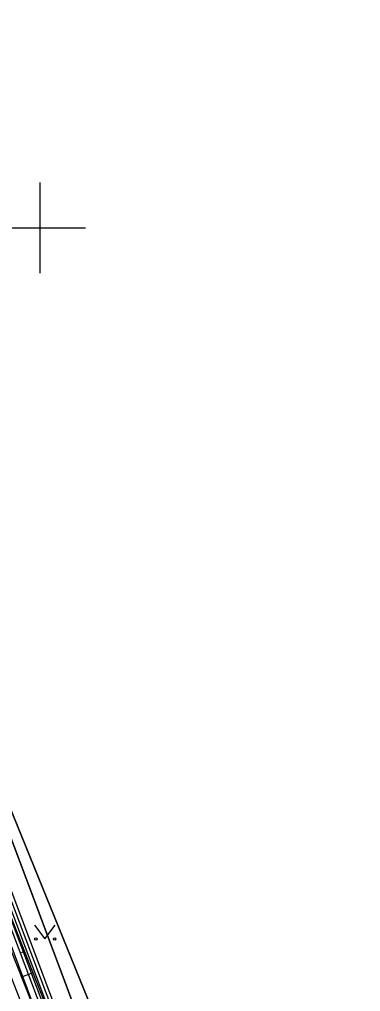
# Model space of a CAD drawing. Extents: x 551623 to 559850, y 6561220 to 6567135.
# Drawn here: x 557199.1 to 557214.11, y 6565566.35 to 6565609.19 of the extents above; entities that cross this region are included whole.
import ezdxf

# ---------------------------------------------------------------- set-up
doc = ezdxf.new("R2010")
doc.units = 0
for name, color, linetype in [('AED', 7, 'Continuous'), ('HALJASTUS', 7, 'Continuous'), ('KPOHULIIN', 7, 'Continuous'), ('MOOTPIIR', 7, 'Continuous'), ('MPKAABEL', 7, 'Continuous'), ('MPOHULIIN', 7, 'Continuous'), ('PIIR', 7, 'Continuous'), ('RELJEEF', 7, 'Continuous'), ('VORK', 7, 'Continuous')]:
    doc.layers.add(name, color=color, linetype=linetype)

msp = doc.modelspace()

# ---------------------------------------------------------------- linework, layer by layer
at = {"layer": 'AED'}
msp.add_lwpolyline([(557177.941, 6565629.373), (557182.706, 6565615.9), (557189.332, 6565598.167), (557195.504, 6565582.248), (557204.861, 6565559.233), (557205.478, 6565559.197)], dxfattribs=at)
at = {"layer": 'HALJASTUS'}
for p, q in [((557199.756, 6565569.278), (557200.22, 6565568.672)), ((557200.22, 6565568.672), (557200.665, 6565569.278))]:
    msp.add_line(p, q, dxfattribs=at)
for centre in [(557199.819, 6565568.672), (557200.647, 6565568.672)]:
    msp.add_circle(centre, 0.055, dxfattribs=at)
at = {"layer": 'KPOHULIIN'}
msp.add_lwpolyline([(557153.703, 6565689.258), (557170.996, 6565642.742), (557188.463, 6565596.007), (557203.873, 6565554.539)], dxfattribs=at)
at = {"layer": 'MOOTPIIR'}
msp.add_lwpolyline([(557216.491, 6565555.797), (557212.624, 6565553.114), (557210.514, 6565552.349), (557205.874, 6565555.444), (557204.861, 6565559.233), (557195.504, 6565582.248), (557189.332, 6565598.167), (557176.218, 6565634.197), (557174.03, 6565640.102), (557173.01, 6565642.746), (557165.813, 6565663.251), (557153.477, 6565695.143)], dxfattribs=at)
at = {"layer": 'MPKAABEL'}
for points in [[(557209.732, 6565551.775), (557208.974, 6565550.692), (557207.404, 6565549.657), (557206.754, 6565549.944), (557204.71, 6565554.095), (557195.922, 6565577.384), (557192.113, 6565587.963), (557191.587, 6565590.183), (557188.187, 6565598.385), (557187.588, 6565599.68), (557177.543, 6565625.455), (557172.671, 6565638.39), (557171.554, 6565642.933), (557168.044, 6565652.12), (557167.118, 6565655.546), (557165.901, 6565659.272), (557161.507, 6565671.698), (557157.386, 6565682.297), (557144.178, 6565685.914), (557143.348, 6565686.055)], [(557177.262, 6565625.348), (557187.324, 6565599.533), (557187.921, 6565598.239), (557191.299, 6565590.096), (557191.825, 6565587.877), (557195.641, 6565577.28), (557204.435, 6565553.975), (557206.405, 6565549.967), (557206.312, 6565549.175), (557199.536, 6565548.084), (557198.91, 6565547.944)], [(557209.908, 6565551.903), (557209.084, 6565550.585), (557207.394, 6565549.476), (557206.66, 6565549.788), (557204.572, 6565554.035), (557195.782, 6565577.332), (557191.969, 6565587.92), (557191.443, 6565590.139), (557188.054, 6565598.312), (557187.456, 6565599.606), (557177.403, 6565625.401)], [(557209.478, 6565551.588), (557208.865, 6565550.8), (557207.412, 6565549.857), (557206.838, 6565550.096), (557204.848, 6565554.154), (557196.063, 6565577.436), (557192.257, 6565588.006), (557191.731, 6565590.227), (557188.334, 6565598.424), (557188.548, 6565598.692)], [(557208.538, 6565550.766), (557207.397, 6565550.026), (557206.947, 6565550.213), (557204.986, 6565554.214), (557196.204, 6565577.488), (557192.401, 6565588.049), (557191.874, 6565590.273), (557188.497, 6565598.44)]]:
    msp.add_lwpolyline(points, dxfattribs=at)
at = {"layer": 'MPOHULIIN'}
msp.add_lwpolyline([(557153.703, 6565689.258), (557170.996, 6565642.742), (557188.463, 6565596.007), (557203.873, 6565554.539)], dxfattribs=at)
at = {"layer": 'PIIR'}
msp.add_lwpolyline([(557169.97, 6565369.7), (557178.6, 6565401.44), (557191.37, 6565459.67), (557200.72, 6565502.33), (557207.99, 6565535.49), (557196.11, 6565551.01), (557181.52, 6565590.04), (557157.5, 6565654.27), (557143.03, 6565692.36), (557127.82, 6565722.36), (557090.07, 6565796.84), (557098.32, 6565822.27), (557112.7, 6565823.81), (557104.44, 6565797.12), (557104.79, 6565790.25), (557125.5, 6565749.51), (557153.03, 6565695.14), (557165.18, 6565662.77), (557205.13, 6565556), (557206.12, 6565554.71), (557210.7, 6565548.72), (557217.51, 6565539.84)], dxfattribs=at)
msp.add_lwpolyline([(557221.04, 6565732.05), (557261.47, 6565690), (557262.54, 6565687.68), (557262.21, 6565684.68), (557253.96, 6565672.24), (557244.92, 6565658.88), (557239.68, 6565647.67), (557235.81, 6565635.09), (557232.31, 6565621.12), (557216.16, 6565551.43), (557215.43, 6565552.43), (557210.88, 6565558.36), (557206.12, 6565554.71), (557205.13, 6565556), (557165.18, 6565662.77)], close=True, dxfattribs=at)
at = {"layer": 'RELJEEF'}
for p, q in [((557199.32, 6565568.114), (557199.17, 6565568.054)), ((557199.686, 6565567.183), (557199.186, 6565566.986))]:
    msp.add_line(p, q, dxfattribs=at)
for points in [[(557174.194, 6565632.218), (557173.779, 6565632.142), (557173.443, 6565631.906), (557179.681, 6565614.959), (557186.608, 6565597.077), (557193.103, 6565581.356), (557201.251, 6565560.525), (557201.438, 6565558.902), (557202.221, 6565560.741), (557193.916, 6565581.851), (557187.465, 6565597.266), (557180.681, 6565615.292), (557174.194, 6565632.218)], [(557173.796, 6565631.813), (557179.977, 6565615.105), (557186.946, 6565597.258), (557193.412, 6565581.55), (557201.77, 6565560.471), (557201.438, 6565558.902)]]:
    msp.add_lwpolyline(points, dxfattribs=at)
at = {"layer": 'VORK'}
for p, q in [((557200, 6565602), (557200, 6565598)), ((557198, 6565600), (557202, 6565600))]:
    msp.add_line(p, q, dxfattribs=at)

doc.saveas('drawing.dxf')
